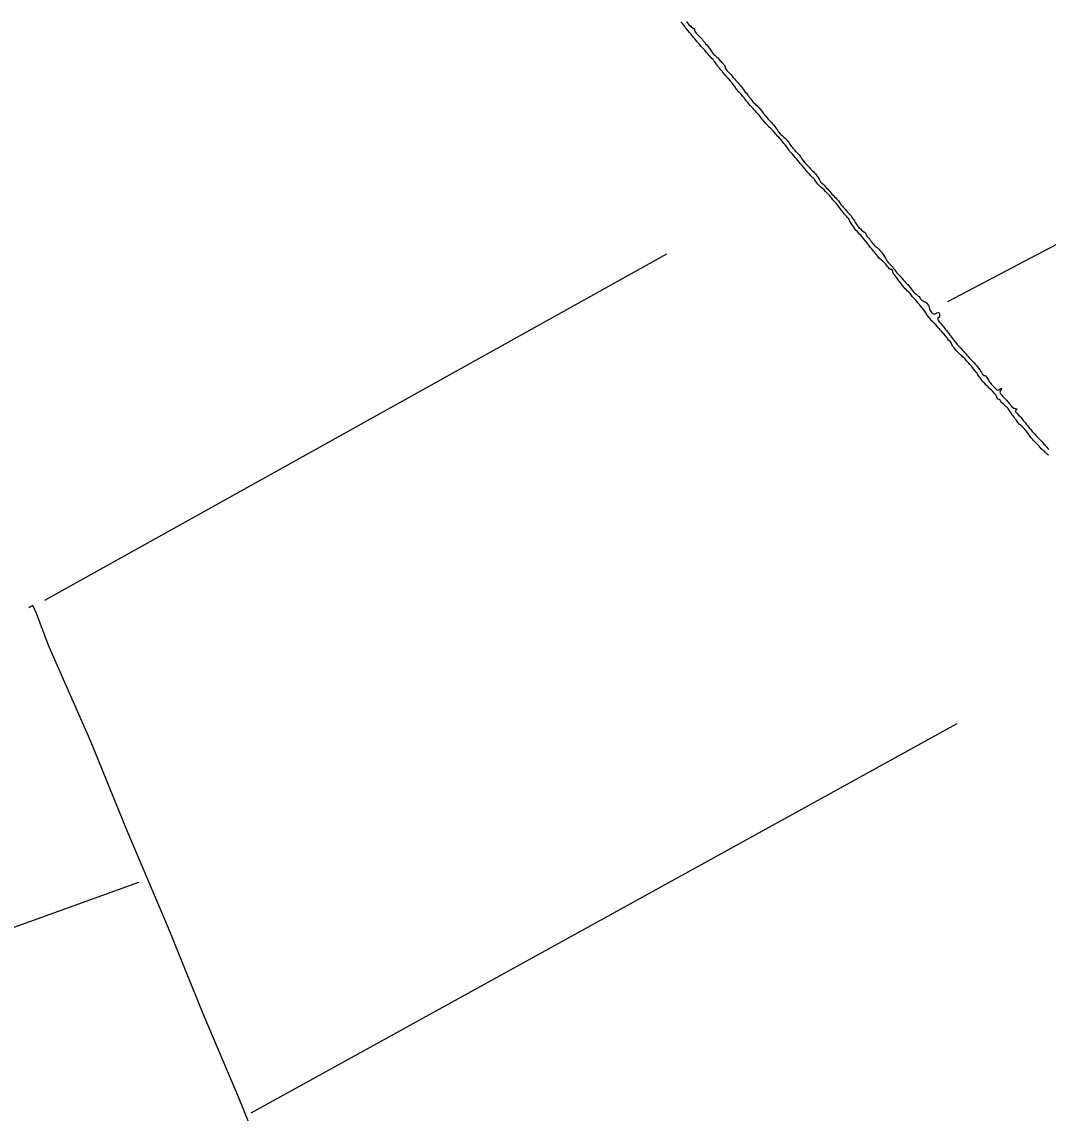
# Model space of a CAD drawing. Extents: x 3161514 to 3199414, y 831166 to 856601.
# Drawn here: x 3172146 to 3174900, y 850162 to 853090 of the extents above; entities that cross this region are included whole.
import ezdxf

# ---------------------------------------------------------------- set-up
doc = ezdxf.new("R2010")
doc.units = 0
doc.layers.add('V-TOPO-SHOR', color=7, linetype='Continuous')

msp = doc.modelspace()

# ---------------------------------------------------------------- linework, layer by layer
at = {"layer": 'V-TOPO-SHOR'}
for p, q in [((3172208.4, 851538.1), (3173877.1, 852467.6)), ((3172176.4, 851524.3), (3172164.5, 851517.4)), ((3172185.6, 851502.2), (3172176.4, 851524.3)), ((3172761.7, 850162.6), (3174656.2, 851207.2)), ((3170601.6, 850109.5), (3172460.7, 850782.3))]:
    msp.add_line(p, q, dxfattribs=at)
for points in [[(3176696.7, 853438.7), (3176158.9, 853146.5), (3175337.8, 852710.5), (3174629.6, 852338.7)], [(3173997.9, 852991.8), (3173993.1, 852997), (3173990.7, 852999.6), (3173987.7, 853003.5), (3173982.9, 853008.9), (3173978.9, 853013.9), (3173976.2, 853016.6), (3173972.8, 853020), (3173969.4, 853023.6), (3173962.5, 853031.5), (3173960.1, 853034.1), (3173958.3, 853036.4), (3173955.1, 853040.5), (3173952.7, 853043.2), (3173949.5, 853047.2), (3173944.1, 853053.8), (3173942.1, 853056.4), (3173937.5, 853061.6), (3173933.3, 853066.2), (3173929.6, 853071.1), (3173927.4, 853073.8), (3173923.2, 853079.7), (3173919, 853085.3), (3173914.9, 853090)], [(3173929.5, 853090.4), (3173931.6, 853088.1), (3173933.9, 853084.7), (3173935.9, 853082.1), (3173940.2, 853078.8), (3173942.7, 853076.6), (3173946.2, 853073.9), (3173949.3, 853071.8), (3173951.1, 853069.3), (3173951.6, 853065.7), (3173953.8, 853062.2), (3173956, 853059.5), (3173959.1, 853056.1), (3173961.3, 853053.7), (3173964.6, 853050.5), (3173967.2, 853048), (3173969.7, 853045.6), (3173971.6, 853043.2), (3173973.8, 853040.2), (3173976.1, 853037.2), (3173978.5, 853034.1), (3173980.8, 853031.2), (3173984, 853027.9), (3173987.8, 853023.6), (3173989.8, 853021.1), (3173993.8, 853015.2), (3173995.7, 853012.3), (3173997.7, 853009.4), (3174000.6, 853005), (3174003.3, 853002), (3174006.3, 852999.3)], [(3174313.9, 852622.9), (3174309.8, 852627.3), (3174306.1, 852631.3), (3174302.7, 852635.1), (3174299, 852639.1), (3174294.8, 852643.2), (3174292.1, 852645), (3174287.5, 852649.1), (3174284.8, 852651.5), (3174282.3, 852654.3), (3174279.1, 852657.9), (3174277.2, 852660.8), (3174274.5, 852665), (3174272.2, 852668.4), (3174270, 852670.7), (3174263.7, 852677.2), (3174259.5, 852681.4), (3174255.3, 852686.1), (3174251.1, 852691.4), (3174248, 852694.9), (3174244.8, 852699.1), (3174239.6, 852705.4), (3174235.7, 852709.3), (3174232.2, 852713.2), (3174229.1, 852716.9), (3174224.9, 852722.3), (3174222, 852725.3), (3174217.8, 852730.4), (3174214.3, 852734.5), (3174210.7, 852738.5), (3174207.4, 852742.4), (3174205.2, 852745.5), (3174202.5, 852749), (3174200.4, 852751.9), (3174197.6, 852755.4), (3174194.4, 852759.7), (3174191.2, 852763.7), (3174188.6, 852767.1), (3174183.6, 852773.5), (3174180.5, 852776.9), (3174177.7, 852780.1), (3174174.8, 852782.7), (3174171.9, 852785.9), (3174169.6, 852788.7), (3174166.2, 852792.8), (3174163.2, 852796.2), (3174160.3, 852799.4), (3174157.8, 852802.1), (3174155.4, 852804.6), (3174151.7, 852807.5), (3174149.5, 852809.9), (3174146.6, 852813.3), (3174144.1, 852815.8), (3174141.6, 852818.3), (3174136.1, 852824.3), (3174133.5, 852827.3), (3174129.9, 852832.2), (3174127.2, 852835.9), (3174124.8, 852839.1), (3174121.5, 852843.2), (3174118.8, 852846.1), (3174114.9, 852850.5), (3174111.5, 852853.8), (3174108.6, 852857.2), (3174105.8, 852860.4), (3174103.2, 852863.1), (3174100.9, 852865.7), (3174098, 852868.9), (3174094, 852873.3), (3174091.4, 852875.8), (3174089.4, 852878.4), (3174086.9, 852882.1), (3174084.3, 852885.6), (3174081.3, 852889.3), (3174078.8, 852892.4), (3174075.2, 852896.4), (3174072.9, 852899), (3174070, 852902.2), (3174064.1, 852909.1), (3174062.1, 852912), (3174059.2, 852916.2), (3174053.5, 852924.2), (3174049.9, 852928.4), (3174047.4, 852931.3), (3174042, 852937.7), (3174038.8, 852941.4), (3174035.4, 852945), (3174031.7, 852949.4), (3174028.5, 852952.7), (3174025.3, 852957.1), (3174022.8, 852960), (3174020.4, 852962.9), (3174018, 852965.9), (3174015.8, 852968.3), (3174013.5, 852971.5), (3174011.6, 852973.9), (3174009.3, 852976.9), (3174005.4, 852982.5), (3174003.3, 852985.4), (3174001.2, 852988.4), (3173997.9, 852991.8)], [(3174006.3, 852999.3), (3174008.7, 852997.4), (3174011.4, 852995.1), (3174013.6, 852992.9), (3174016.4, 852989.7), (3174020.2, 852985.4), (3174022.4, 852983.2), (3174024.9, 852980.7), (3174027.2, 852978.2), (3174029.6, 852975.5), (3174032, 852972.2), (3174033.8, 852969.4), (3174033.5, 852966.2), (3174035.8, 852961.8), (3174038.2, 852959.1), (3174040.4, 852956.9), (3174043.6, 852954), (3174047, 852950.6), (3174048.8, 852948.2), (3174051.9, 852944.5), (3174054.4, 852941.5), (3174056.6, 852938.8), (3174058.8, 852936.6), (3174061.2, 852933.7), (3174063.9, 852930.5), (3174067.4, 852926.9), (3174070.3, 852923.9), (3174073.5, 852920.2), (3174075.7, 852917.3), (3174077.9, 852914.6), (3174080.9, 852910.4), (3174082.9, 852908), (3174085.3, 852904.3), (3174087.5, 852901.6), (3174090.7, 852898.2), (3174092.5, 852895.8), (3174094.4, 852893.5), (3174096.4, 852891.1), (3174098.3, 852888.2), (3174100.6, 852884.8), (3174102.8, 852881.5), (3174104.7, 852879.1), (3174108.1, 852875.2), (3174110.8, 852872.5), (3174113.6, 852869.6), (3174116.2, 852867.1), (3174119.2, 852864.7), (3174121.7, 852862), (3174124.6, 852859), (3174127.1, 852855.9), (3174129.3, 852853.4), (3174133.4, 852847.8), (3174135.1, 852845.3), (3174136.9, 852842.9), (3174139.3, 852840), (3174142.2, 852836.8), (3174144.4, 852834.1), (3174148.9, 852829.1), (3174151.8, 852826.2), (3174154.8, 852822.8), (3174157.5, 852819.9), (3174160, 852816.9), (3174162.1, 852814.3), (3174166.5, 852809.1), (3174168.1, 852806.6), (3174171.2, 852802.5), (3174173.7, 852799.1), (3174176.1, 852795.9), (3174178.3, 852793), (3174180.5, 852790.7), (3174183.2, 852787.8), (3174186.4, 852784.8), (3174189.2, 852782.6), (3174192.1, 852780), (3174196.8, 852775.8), (3174199.2, 852772.8), (3174201.7, 852769.7), (3174204.4, 852766.2), (3174206.5, 852762.4), (3174209, 852758.9), (3174211, 852756.4), (3174213, 852753.7), (3174215.4, 852750.9), (3174217.3, 852748.6), (3174220.3, 852745.4), (3174222.5, 852743), (3174226.5, 852738.9), (3174229.6, 852735.6), (3174231.8, 852732.9), (3174233.5, 852730.3), (3174236.2, 852726.8), (3174238.7, 852723.4), (3174241.9, 852718.7), (3174243.6, 852716.1), (3174247, 852711.9), (3174249.6, 852709.2), (3174251.8, 852707), (3174254.2, 852704.6), (3174258.8, 852699.9), (3174261.8, 852696.2), (3174264.8, 852693.1)], [(3174264.8, 852693.1), (3174267.7, 852690.6), (3174270.2, 852688.1), (3174272.4, 852685.5), (3174275.5, 852682.1), (3174277.5, 852679.8), (3174279.7, 852677.2), (3174281.7, 852674.9), (3174283.6, 852670.8), (3174285.3, 852667.4), (3174287.4, 852663.9), (3174289.5, 852660.8), (3174293, 852657.5), (3174295.5, 852655.1), (3174298.9, 852651.7), (3174302.1, 852647.7), (3174305.5, 852644.1), (3174308.9, 852640.6), (3174311.6, 852637.8), (3174313.6, 852635.3), (3174318, 852630.7), (3174320, 852628), (3174322.9, 852625.2), (3174327.1, 852620.6), (3174330.1, 852617.4), (3174332.3, 852615), (3174334.7, 852612.5), (3174337.2, 852609.3), (3174338.9, 852606.7), (3174342.6, 852602), (3174345, 852598.8), (3174348, 852595.2), (3174350.2, 852592.5), (3174352.6, 852590), (3174355, 852587.5), (3174357.3, 852584.6), (3174359.5, 852582.4), (3174361.7, 852579.7), (3174363.9, 852577.5), (3174369.1, 852571.7), (3174371.3, 852569), (3174374.4, 852564.1), (3174376.7, 852560.9), (3174378.6, 852558.6), (3174380.3, 852555.9), (3174383.1, 852551), (3174384.8, 852547.9), (3174386.8, 852545.2), (3174389.5, 852541.5), (3174393.3, 852537.3), (3174396.3, 852534.2), (3174399.3, 852531.2), (3174402.7, 852528), (3174405.6, 852526.3), (3174409.8, 852524.1), (3174410.5, 852521), (3174411.8, 852517.6), (3174413.8, 852514.9), (3174416, 852512.4), (3174419.1, 852509.2), (3174421.4, 852506.5), (3174423.8, 852503.6), (3174425.7, 852500.9), (3174427.3, 852498.2), (3174430.2, 852494.7), (3174433.2, 852490.9), (3174435.4, 852488.6), (3174438.3, 852486.4), (3174441.5, 852484.5), (3174444, 852482.1), (3174446.1, 852479.6), (3174450.1, 852474.5), (3174452.7, 852471.7), (3174454.9, 852469), (3174457.2, 852465.6), (3174459.4, 852462.7), (3174461.9, 852458.8), (3174463.5, 852455.8), (3174465.1, 852452.2), (3174467.5, 852448.8), (3174471.6, 852443.8), (3174474.3, 852441.1), (3174477, 852437.9), (3174480.7, 852434), (3174483, 852431.4), (3174485.4, 852428.6), (3174487.2, 852426), (3174489.4, 852423), (3174491.6, 852420.1), (3174494.3, 852416.7), (3174496.9, 852414.2), (3174500.6, 852410.3), (3174502.9, 852407.9), (3174505.5, 852404.4), (3174507.5, 852401.8), (3174511.2, 852398.1), (3174514.9, 852394.4), (3174517.6, 852391), (3174521, 852387.1), (3174523.2, 852384.9), (3174525.4, 852382.7)], [(3174610, 852264), (3174608.1, 852266.4), (3174605.9, 852268.5), (3174603.6, 852271.8), (3174598.7, 852277.5), (3174596.3, 852279.9), (3174593.8, 852281.9), (3174590.6, 852284.8), (3174587.4, 852288.2), (3174585.4, 852290.5), (3174583.3, 852293.1), (3174580.1, 852297.1), (3174577.1, 852301.5), (3174574.7, 852305.1), (3174571.9, 852309.3), (3174568.8, 852313.9), (3174565.3, 852318.6), (3174562.2, 852322.3), (3174557, 852328.7), (3174554.3, 852332.1), (3174551.4, 852335.3), (3174547.4, 852339.9), (3174544.9, 852342.8), (3174542.8, 852345.3), (3174538.3, 852350.4), (3174535.6, 852353.4), (3174532.2, 852357.3), (3174528.7, 852361.7), (3174525.5, 852365.6), (3174523.1, 852367.6), (3174519.7, 852370.7), (3174516.7, 852373.7), (3174513, 852377.9), (3174508.1, 852383.7), (3174506.2, 852386), (3174503.9, 852389.4), (3174499.8, 852395.2), (3174494.2, 852403.1), (3174491.5, 852406.3), (3174488.5, 852409.9), (3174485.6, 852413.3), (3174483.9, 852416), (3174483.3, 852419.7), (3174482.6, 852422.7), (3174480.7, 852425.1), (3174477, 852425.9), (3174474.2, 852427.5), (3174470.4, 852431.7), (3174468.2, 852434.6), (3174464.2, 852439.6), (3174461.7, 852442.7), (3174459.5, 852444.9), (3174455.6, 852448.4), (3174451.5, 852452.1), (3174448, 852455.4), (3174443.9, 852459.9), (3174441.1, 852463.1), (3174438.9, 852466), (3174436.7, 852468.5), (3174433.7, 852472.4), (3174431.3, 852475.1), (3174426.1, 852481.9), (3174422.9, 852485.8), (3174418.5, 852490.9), (3174416.4, 852493.4), (3174413.2, 852497.5), (3174410.9, 852500.5), (3174408.8, 852503), (3174404.1, 852509.3), (3174402.1, 852512), (3174400.1, 852514.4), (3174397.2, 852517.4), (3174393.8, 852520.6), (3174390.8, 852524), (3174388.1, 852527), (3174385.4, 852530.4), (3174381.8, 852534.8), (3174379, 852539), (3174375.9, 852542.8), (3174372.1, 852548), (3174369.7, 852552.1), (3174367.2, 852557.1), (3174365, 852561.4), (3174361.8, 852565.1), (3174358.9, 852568.3), (3174356.5, 852571), (3174353.2, 852575.1), (3174350.8, 852577.9), (3174348.4, 852580.8), (3174346.6, 852583.2), (3174343.5, 852586.7), (3174341.7, 852589.1), (3174339.8, 852591.8), (3174336.6, 852596.2), (3174330.9, 852603.5), (3174328.5, 852606), (3174325.8, 852608.7), (3174322.3, 852612.8), (3174318.7, 852617.3), (3174316, 852620.4), (3174313.9, 852622.9)], [(3174525.4, 852382.7), (3174530.6, 852376.1), (3174532.6, 852373.4), (3174534.5, 852370.7), (3174537.9, 852366.8), (3174541.6, 852363.3), (3174544.8, 852360.3), (3174548.2, 852357), (3174550.7, 852355), (3174553.7, 852353.1), (3174555.4, 852350.1), (3174556.9, 852347.4), (3174559.3, 852344.7), (3174562, 852342.5), (3174564.9, 852341.1), (3174567.7, 852340), (3174570.3, 852338.3), (3174574.2, 852334.9), (3174576.7, 852332.3), (3174579.1, 852329), (3174580.4, 852325.1), (3174582.1, 852318), (3174583.6, 852315.3), (3174585.3, 852312.7), (3174587.5, 852310.4), (3174589.3, 852308), (3174592.7, 852306.1), (3174595.9, 852306.8), (3174598.8, 852307.8), (3174601.7, 852309.2), (3174604.9, 852310.5), (3174607.8, 852309), (3174608.4, 852305.8), (3174608.6, 852302.4), (3174608.6, 852299.4), (3174606.4, 852296.8), (3174604, 852294.8), (3174603.7, 852291.4), (3174605.5, 852287.6), (3174607.7, 852284.8), (3174609.9, 852282.5), (3174612.8, 852279.3), (3174615.2, 852276.7), (3174617.5, 852274), (3174620.4, 852270.5), (3174622.9, 852267.1), (3174624.6, 852264.6), (3174627.1, 852261.4), (3174630.9, 852257), (3174633.2, 852253.6), (3174636.1, 852249.7), (3174637.9, 852247.2), (3174640.3, 852244.1), (3174643.3, 852240.4), (3174645.9, 852237.2), (3174649.1, 852233.3), (3174652.3, 852229.4), (3174654.3, 852226.9), (3174656.3, 852224.2), (3174661.1, 852219.1), (3174663.9, 852216.2), (3174666.1, 852214), (3174670.5, 852208.9), (3174673.4, 852205.7), (3174676.2, 852202.3), (3174679.3, 852199.1), (3174682.1, 852195.6), (3174685.4, 852192), (3174687.6, 852189.5), (3174689.9, 852187), (3174692.6, 852184.4), (3174696.3, 852180.7), (3174700.9, 852176), (3174704.6, 852171.9), (3174708.5, 852167), (3174710.7, 852164.1), (3174713.5, 852160.4), (3174716.7, 852156), (3174718.8, 852152.8), (3174721.3, 852148.9), (3174723.3, 852145.5), (3174725.7, 852142.8), (3174728.4, 852141.3), (3174731.4, 852141.1), (3174734.5, 852138.6), (3174735.8, 852135.9), (3174737.5, 852133.4), (3174739, 852130.5), (3174740.5, 852127.6), (3174742.2, 852124.7), (3174744.1, 852122.2), (3174746.3, 852119.7), (3174748.3, 852117.1), (3174752, 852113.4), (3174754.4, 852110.7), (3174757.1, 852107.7), (3174759.4, 852105.5), (3174762, 852102.9), (3174764.7, 852101.6), (3174767.7, 852102.3), (3174770.4, 852104.6)], [(3174900.9, 851927.2), (3174898.4, 851929.6), (3174895.5, 851932.1), (3174892.1, 851935.5), (3174889.8, 851937.9), (3174886.4, 851939.9), (3174883.9, 851942.3), (3174881.3, 851944.6), (3174879, 851948.2), (3174875.8, 851951.9), (3174871.2, 851956.1), (3174868.2, 851959.5), (3174865.1, 851962.2), (3174861.6, 851966.1), (3174858.2, 851970), (3174855.9, 851972.4), (3174853.7, 851975.2), (3174850.3, 851980.5), (3174848.3, 851983.2), (3174846.4, 851985.5), (3174840.8, 851992.5), (3174838.1, 851995.3), (3174835.4, 851998.6), (3174832.9, 852001.6), (3174829.7, 852004.8), (3174826.3, 852006.8), (3174822.4, 852010.6), (3174819.9, 852014.3), (3174817.9, 852016.8), (3174815.9, 852019.4), (3174814, 852022.1), (3174810.5, 852025.6), (3174808.6, 852029), (3174805.9, 852032.9), (3174803.9, 852035.9), (3174800.7, 852040), (3174798, 852044.4), (3174795.6, 852048.4), (3174792.4, 852052.7), (3174789.9, 852055.2), (3174787.5, 852057.2), (3174785.2, 852059.1), (3174782.8, 852061.1), (3174778.9, 852065), (3174775.9, 852067.5), (3174772.7, 852071.1), (3174771.5, 852074.6), (3174768.6, 852077), (3174765.1, 852077.7), (3174763, 852080.4), (3174761.5, 852086), (3174759.7, 852088.8), (3174756.3, 852093.1), (3174751.7, 852098.3), (3174748, 852101.9), (3174744.8, 852104.7), (3174740.9, 852108.3), (3174738.1, 852111.3), (3174734, 852115.4), (3174729.8, 852119.6), (3174726.1, 852122.8), (3174723.9, 852125.4), (3174720, 852130.9), (3174718.3, 852133.6), (3174716, 852136.7), (3174712.6, 852141.9), (3174710.9, 852144.5), (3174709.2, 852147.2), (3174706.4, 852151.2), (3174703.3, 852154.9), (3174700.1, 852158.7), (3174697.2, 852162.5), (3174694.2, 852165.9), (3174690.3, 852170.2), (3174686.9, 852173.9), (3174683.9, 852177.4), (3174681.2, 852180.5), (3174679.2, 852183), (3174676.3, 852186.4), (3174670.2, 852191.6), (3174668.2, 852194), (3174664.8, 852196.7), (3174660.6, 852200.8), (3174657.9, 852203.5), (3174654, 852207.5), (3174650.5, 852211.9), (3174648.5, 852214.5), (3174645.6, 852218.3), (3174643.4, 852221.2), (3174641.9, 852224.1), (3174640, 852228.3), (3174637.8, 852231), (3174633.1, 852236.1), (3174630.7, 852239), (3174628.9, 852241.8), (3174624.5, 852247.8), (3174620.6, 852252.7), (3174617.8, 852255), (3174614.4, 852258.7), (3174610, 852264)], [(3174770.4, 852104.6), (3174772.8, 852106.8), (3174775.3, 852104.8), (3174773.6, 852102.1), (3174771.1, 852099.4), (3174770.6, 852096.3), (3174772.6, 852092.1), (3174774.6, 852089.1), (3174777.2, 852086), (3174779.5, 852083.8), (3174782.2, 852081.1), (3174784.6, 852078.6), (3174788.3, 852074.5), (3174791.7, 852070.3), (3174796.2, 852065.1), (3174798.6, 852062.4), (3174801.1, 852059.2), (3174803.1, 852056.8), (3174805.3, 852054.2), (3174808.4, 852053.4), (3174812.1, 852052.4), (3174816.3, 852051.4), (3174815, 852048.7), (3174812.4, 852047), (3174812.6, 852043.8), (3174815, 852040.6), (3174818.3, 852037.5), (3174820.7, 852035.1), (3174823.9, 852031.6), (3174826.3, 852029.1), (3174829.3, 852025.8), (3174833.2, 852020.8), (3174835.9, 852017.6), (3174838.1, 852014.9), (3174841.3, 852010.8), (3174844.2, 852007.1), (3174846.5, 852003.9), (3174849.2, 852000.3), (3174852.3, 851996.9), (3174855.6, 851993.2), (3174857.5, 851990.9), (3174859.7, 851988.5), (3174863.1, 851984.8), (3174866.8, 851980.5), (3174868.8, 851978.2), (3174872.5, 851974.8), (3174875.2, 851971.7), (3174879.1, 851967.9), (3174883.6, 851963.3), (3174886.5, 851959.9), (3174888.7, 851957), (3174890.7, 851954.7), (3174892.9, 851952.1), (3174896.1, 851948.8), (3174899.5, 851945), (3174901.7, 851942.3)], [(3173179.4, 849135.8), (3173130.4, 849249.4), (3173071.3, 849373), (3173058.3, 849413.3), (3173042.6, 849455.5), (3172978.1, 849606.3), (3172903.3, 849782.2), (3172817.8, 849982.1), (3172729, 850202.9), (3172632.9, 850428.7), (3172540.3, 850658.6), (3172429.4, 850919.6), (3172331.6, 851159.6), (3172219.2, 851415.2), (3172185.6, 851502.2)]]:
    msp.add_lwpolyline(points, dxfattribs=at)

doc.saveas('drawing.dxf')
